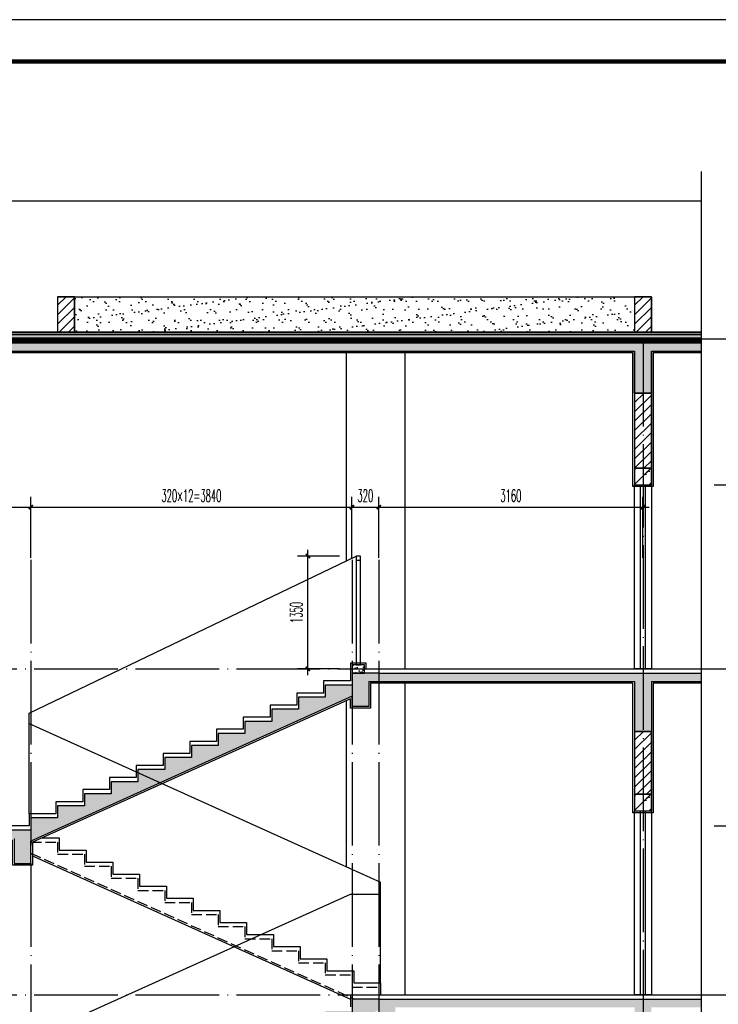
# Model space of a CAD drawing. Extents: x 1779708 to 7299578, y -1121471 to 88434.
# Tile 716 of 1056: x 6159178 to 6167532, y -955929 to -944150. Entities that reach past the tile are written whole.
import ezdxf

# ---------------------------------------------------------------- set-up
doc = ezdxf.new("R2010")
doc.units = 0
doc.header["$LTSCALE"] = 1000
doc.header["$MEASUREMENT"] = 0
doc.linetypes.add('DASH', pattern=[0.35, 0.25, -0.1])
doc.linetypes.add('DOTE', pattern=[2.42, 2, -0.2, 0.02, -0.2])
doc.layers.get('0').update_dxf_attribs({"linetype": 'CONTINUOUS'})
doc.layers.get('Defpoints').update_dxf_attribs({"linetype": 'CONTINUOUS'})
for name, color, linetype in [('DIM_SYMB', 3, 'CONTINUOUS'), ('DOTE', 1, 'DOTE'), ('PUB_DIM', 3, 'CONTINUOUS'), ('PUB_HATCH', 8, 'CONTINUOUS'), ('PUB_TITLE', 4, 'CONTINUOUS'), ('S_E_STAIR', 4, 'CONTINUOUS'), ('SURFACE', 6, 'CONTINUOUS'), ('WALL', 255, 'CONTINUOUS'), ('WINDOW', 2, 'CONTINUOUS'), ('可见线', 6, 'CONTINUOUS'), ('填充细线', 8, 'CONTINUOUS'), ('栏杆', 6, 'CONTINUOUS'), ('水专业', 6, 'CONTINUOUS'), ('立面细线', 114, 'CONTINUOUS'), ('粉刷线', 213, 'CONTINUOUS')]:
    doc.layers.add(name, color=color, linetype=linetype)
doc.styles.add('_TCH_DIM_T3', font='SIMPLEX.shx', dxfattribs={"width": 0.494118, "bigfont": 'GBCBIG.shx'})
doc.dimstyles.new('_TCH_ARCH&&50', dxfattribs={"dimtxt": 148.75, "dimasz": 50, "dimexe": 125, "dimexo": 150, "dimgap": 63.125, "dimtad": 1, "dimdec": 0, "dimzin": 0, "dimdsep": 46, "dimtxsty": '_TCH_DIM_T3', "dimblk": 'ARCHTICK', "dimcen": 0.09, "dimdle": 75, "dimclrt": 7, "dimazin": 2, "dimtfac": 1, "dimtdec": 0, "dimtix": 1, "dimtmove": 2, "dimatfit": 3, "dimfxl": 250, "dimtolj": 1, "dimtzin": 0, "dimarcsym": 0})
pattern_1 = [(45, (754033.014, 172694.524), (-56.1266008, 56.1266008), [])]
pattern_2 = [(45, (754033.01, 172694.52), (-88.3883476, 88.3883476), []), (50, (754033, 172694.52), (358.630091, -31.376067), [37.5, -412.5]), (355, (754033, 172694.52), (-69.375667, 376.096067), [30, -330]), (100.4514, (754062.9, 172691.9), (289.25469, 344.71977), [31.870095, -350.571056]), (46.1842, (754033, 172794.52), (533.620524, -82.759507), [56.25, -618.75]), (96.6356, (754077.5, 172787.63), (467.331353, 487.058935), [47.805144, -525.8565]), (351.1842, (754033, 172794.5), (467.33097, 487.0593), [45, -495]), (21, (754083, 172769.52), (298.453526, -201.309445), [37.5, -412.5]), (326, (754083, 172769.52), (121.657666, 362.575023), [30, -330]), (71.4514, (754107.9, 172752.75), (420.111314, 161.265248), [31.870095, -350.571056]), (37.5, (754033.01, 172694.52), (6.0799277, 166.446927), [0, -326, 0, -335, 0, -331.25]), (7.5, (754033.01, 172694.52), (131.534769, 197.205856), [0, -191, 0, -318.5, 0, -126.25]), (327.5, (753921.51, 172694.52), (266.911218, -11.277436), [0, -125, 0, -390, 0, -517.5]), (317.5, (753871.51, 172694.52), (291.593085, 50.052491), [0, -162.5, 0, -259, 0, -367.5])]
pattern_3 = [(50, (753713, 172694.52), (358.630091, -31.376067), [37.5, -412.5]), (355, (753713, 172694.52), (-69.375667, 376.096067), [30, -330]), (100.4514, (753742.9, 172691.9), (289.25469, 344.71977), [31.870095, -350.571056]), (46.1842, (753713, 172794.52), (533.620524, -82.759507), [56.25, -618.75]), (96.6356, (753757.5, 172787.63), (467.331353, 487.058935), [47.805144, -525.8565]), (351.1842, (753713, 172794.5), (467.33097, 487.0593), [45, -495]), (21, (753763, 172769.52), (298.453526, -201.309445), [37.5, -412.5]), (326, (753763, 172769.52), (121.657666, 362.575023), [30, -330]), (71.4514, (753787.9, 172752.75), (420.111314, 161.265248), [31.870095, -350.571056]), (37.5, (753713.01, 172694.52), (6.0799277, 166.446927), [0, -326, 0, -335, 0, -331.25]), (7.5, (753713.01, 172694.52), (131.534769, 197.205856), [0, -191, 0, -318.5, 0, -126.25]), (327.5, (753601.51, 172694.52), (266.911218, -11.277436), [0, -125, 0, -390, 0, -517.5]), (317.5, (753551.51, 172694.52), (291.593085, 50.052491), [0, -162.5, 0, -259, 0, -367.5])]
pattern_4 = [(45, (0, -29700), (-88.3883476, 88.3883476), []), (50, (0, -29700), (358.630091, -31.376067), [37.5, -412.5]), (355, (0, -29700), (-69.375667, 376.096067), [30, -330]), (100.4514, (29.9, -29702.6), (289.25469, 344.719771), [31.870095, -350.571056]), (46.1842, (0, -29600), (533.620524, -82.759507), [56.25, -618.75]), (96.6356, (44.47, -29606.9), (467.331353, 487.058935), [47.805144, -525.8565]), (351.1842, (0, -29600), (467.330973, 487.0593), [45, -495]), (21, (50, -29625), (298.453526, -201.309445), [37.5, -412.5]), (326, (50, -29625), (121.657666, 362.575023), [30, -330]), (71.4514, (74.87, -29641.78), (420.111314, 161.265248), [31.870095, -350.571056]), (37.5, (0, -29700), (6.0799277, 166.446927), [0, -326, 0, -335, 0, -331.25]), (7.5, (0, -29700), (131.5347687, 197.205856), [0, -191, 0, -318.5, 0, -126.25]), (327.5, (-111.5, -29700), (266.911218, -11.277436), [0, -125, 0, -390, 0, -517.5]), (317.5, (-161.5, -29700), (291.593085, 50.052491), [0, -162.5, 0, -259, 0, -367.5])]

# ---------------------------------------------------------------- blocks, each defined once
blk = doc.blocks.new('A$C3D8761CE')
at = {"layer": 'PUB_TITLE'}
blk.add_lwpolyline([(0, 0), (84100, 0), (84100, 59400), (0, 59400)], close=True, dxfattribs=at)
at = {"layer": 'PUB_TITLE', "const_width": 100}
blk.add_lwpolyline([(2500, 1000), (83100, 1000), (83100, 58400), (2500, 58400)], close=True, dxfattribs=at)
blk = doc.blocks.new('_ArchTick')
at = {"color": 0, "linetype": 'ByBlock', "const_width": 0.4}
blk.add_lwpolyline([(-0.5, -0.5), (0.5, 0.5)], dxfattribs=at)
blk = doc.blocks.new('*D2842')
at = {"layer": 'Defpoints', "color": 0, "transparency": 16777216}
for p in [(6167331, -947966), (6167931, -947966), (6167331, -949716)]:
    blk.add_point(p, dxfattribs=at)
at = {"layer": 'PUB_DIM', "color": 0, "lineweight": -2, "transparency": 16777216}
for p, q in [((6167931, -949791), (6167931, -947891)), ((6167481, -947966), (6168056, -947966)), ((6167481, -949716), (6168056, -949716))]:
    blk.add_line(p, q, dxfattribs=at)
at = {"layer": 'PUB_DIM', "color": 0, "lineweight": -2, "transparency": 16777216, "xscale": 50, "yscale": 50, "zscale": 50}
for p, rotation in [((6167931, -947966), 90), ((6167931, -949716), 270)]:
    blk.add_blockref('_ArchTick', p, dxfattribs=dict(at, rotation=rotation))
at = {"layer": 'PUB_DIM', "color": 7, "transparency": 16777216, "insert": (6167794, -948841), "char_height": 148.8, "attachment_point": 5, "rotation": 90, "style": '_TCH_DIM_T3'}
blk.add_mtext('\\A1;1750', dxfattribs=at)
blk = doc.blocks.new('*D2843')
at = {"layer": 'Defpoints', "color": 0, "transparency": 16777216}
for p in [(6167331, -949716), (6167931, -949716), (6167331, -951916)]:
    blk.add_point(p, dxfattribs=at)
at = {"layer": 'PUB_DIM', "color": 0, "lineweight": -2, "transparency": 16777216}
for p, q in [((6167931, -951991), (6167931, -949641)), ((6167481, -949716), (6168056, -949716)), ((6167481, -951916), (6168056, -951916))]:
    blk.add_line(p, q, dxfattribs=at)
at = {"layer": 'PUB_DIM', "color": 0, "lineweight": -2, "transparency": 16777216, "xscale": 50, "yscale": 50, "zscale": 50}
for p, rotation in [((6167931, -949716), 90), ((6167931, -951916), 270)]:
    blk.add_blockref('_ArchTick', p, dxfattribs=dict(at, rotation=rotation))
at = {"layer": 'PUB_DIM', "color": 7, "transparency": 16777216, "insert": (6167794, -950816), "char_height": 148.8, "attachment_point": 5, "rotation": 90, "style": '_TCH_DIM_T3'}
blk.add_mtext('\\A1;2200', dxfattribs=at)
blk = doc.blocks.new('*D2879')
at = {"layer": 'Defpoints', "color": 0, "transparency": 16777216}
for p in [(6159311, -949982), (6157131, -950737), (6159311, -950737)]:
    blk.add_point(p, dxfattribs=at)
at = {"layer": 'PUB_DIM', "color": 0, "lineweight": -2, "transparency": 16777216}
for p, q in [((6157131, -950587), (6157131, -949857)), ((6159311, -950587), (6159311, -949857)), ((6157056, -949982), (6159386, -949982))]:
    blk.add_line(p, q, dxfattribs=at)
at = {"layer": 'PUB_DIM', "color": 0, "lineweight": -2, "transparency": 16777216, "xscale": 50, "yscale": 50, "zscale": 50, "rotation": 180}
blk.add_blockref('_ArchTick', (6157131, -949982), dxfattribs=at)
at = {"layer": 'PUB_DIM', "color": 0, "lineweight": -2, "transparency": 16777216, "xscale": 50, "yscale": 50, "zscale": 50}
blk.add_blockref('_ArchTick', (6159311, -949982), dxfattribs=at)
at = {"layer": 'PUB_DIM', "color": 7, "transparency": 16777216, "insert": (6158221, -949844), "char_height": 148.8, "attachment_point": 5, "style": '_TCH_DIM_T3'}
blk.add_mtext('\\A1;2180', dxfattribs=at)
blk = doc.blocks.new('*D2880')
at = {"layer": 'Defpoints', "color": 0, "transparency": 16777216}
for p in [(6163151, -949982), (6159311, -950737), (6163151, -950737)]:
    blk.add_point(p, dxfattribs=at)
at = {"layer": 'PUB_DIM', "color": 0, "lineweight": -2, "transparency": 16777216}
for p, q in [((6159311, -950587), (6159311, -949857)), ((6163151, -950587), (6163151, -949857)), ((6159236, -949982), (6163226, -949982))]:
    blk.add_line(p, q, dxfattribs=at)
at = {"layer": 'PUB_DIM', "color": 0, "lineweight": -2, "transparency": 16777216, "xscale": 50, "yscale": 50, "zscale": 50, "rotation": 180}
blk.add_blockref('_ArchTick', (6159311, -949982), dxfattribs=at)
at = {"layer": 'PUB_DIM', "color": 0, "lineweight": -2, "transparency": 16777216, "xscale": 50, "yscale": 50, "zscale": 50}
blk.add_blockref('_ArchTick', (6163151, -949982), dxfattribs=at)
at = {"layer": 'PUB_DIM', "color": 7, "transparency": 16777216, "insert": (6161231, -949844), "char_height": 148.75, "attachment_point": 5, "style": '_TCH_DIM_T3'}
blk.add_mtext('\\A1;320×12=3840', dxfattribs=at)
blk = doc.blocks.new('*D2881')
at = {"layer": 'Defpoints', "color": 0, "transparency": 16777216}
for p in [(6163471, -949982), (6163151, -950737), (6163471, -950737)]:
    blk.add_point(p, dxfattribs=at)
at = {"layer": 'PUB_DIM', "color": 0, "lineweight": -2, "transparency": 16777216}
for p, q in [((6163151, -950587), (6163151, -949857)), ((6163471, -950587), (6163471, -949857)), ((6163076, -949982), (6163546, -949982))]:
    blk.add_line(p, q, dxfattribs=at)
at = {"layer": 'PUB_DIM', "color": 0, "lineweight": -2, "transparency": 16777216, "xscale": 50, "yscale": 50, "zscale": 50, "rotation": 180}
blk.add_blockref('_ArchTick', (6163151, -949982), dxfattribs=at)
at = {"layer": 'PUB_DIM', "color": 0, "lineweight": -2, "transparency": 16777216, "xscale": 50, "yscale": 50, "zscale": 50}
blk.add_blockref('_ArchTick', (6163471, -949982), dxfattribs=at)
at = {"layer": 'PUB_DIM', "color": 7, "transparency": 16777216, "insert": (6163311, -949844), "char_height": 148.8, "attachment_point": 5, "style": '_TCH_DIM_T3'}
blk.add_mtext('\\A1;320', dxfattribs=at)
blk = doc.blocks.new('*D2882')
at = {"layer": 'Defpoints', "color": 0, "transparency": 16777216}
for p in [(6166631, -949982), (6163471, -950737), (6166631, -950737)]:
    blk.add_point(p, dxfattribs=at)
at = {"layer": 'PUB_DIM', "color": 0, "lineweight": -2, "transparency": 16777216}
for p, q in [((6163471, -950587), (6163471, -949857)), ((6166631, -950587), (6166631, -949857)), ((6163396, -949982), (6166706, -949982))]:
    blk.add_line(p, q, dxfattribs=at)
at = {"layer": 'PUB_DIM', "color": 0, "lineweight": -2, "transparency": 16777216, "xscale": 50, "yscale": 50, "zscale": 50, "rotation": 180}
blk.add_blockref('_ArchTick', (6163471, -949982), dxfattribs=at)
at = {"layer": 'PUB_DIM', "color": 0, "lineweight": -2, "transparency": 16777216, "xscale": 50, "yscale": 50, "zscale": 50}
blk.add_blockref('_ArchTick', (6166631, -949982), dxfattribs=at)
at = {"layer": 'PUB_DIM', "color": 7, "transparency": 16777216, "insert": (6165051, -949844), "char_height": 148.8, "attachment_point": 5, "style": '_TCH_DIM_T3'}
blk.add_mtext('\\A1;3160', dxfattribs=at)
blk = doc.blocks.new('*D2917')
at = {"layer": 'Defpoints', "color": 0, "transparency": 16777216}
for p in [(6167331, -951916), (6167931, -951916), (6167331, -953794)]:
    blk.add_point(p, dxfattribs=at)
at = {"layer": 'PUB_DIM', "color": 0, "lineweight": -2, "transparency": 16777216}
for p, q in [((6167481, -951916), (6168056, -951916)), ((6167931, -953869), (6167931, -951841)), ((6167481, -953794), (6168056, -953794))]:
    blk.add_line(p, q, dxfattribs=at)
at = {"layer": 'PUB_DIM', "color": 0, "lineweight": -2, "transparency": 16777216, "xscale": 50, "yscale": 50, "zscale": 50}
for p, rotation in [((6167931, -951916), 90), ((6167931, -953794), 270)]:
    blk.add_blockref('_ArchTick', p, dxfattribs=dict(at, rotation=rotation))
at = {"layer": 'PUB_DIM', "color": 7, "transparency": 16777216, "insert": (6167794, -952855), "char_height": 148.75, "attachment_point": 5, "rotation": 90, "style": '_TCH_DIM_T3'}
blk.add_mtext('\\A1;144X13=1878', dxfattribs=at)
blk = doc.blocks.new('*D2918')
at = {"layer": 'Defpoints', "color": 0, "transparency": 16777216}
for p in [(6167331, -953794), (6167931, -953794), (6167331, -955816)]:
    blk.add_point(p, dxfattribs=at)
at = {"layer": 'PUB_DIM', "color": 0, "lineweight": -2, "transparency": 16777216}
for p, q in [((6167481, -953794), (6168056, -953794)), ((6167931, -955891), (6167931, -953719)), ((6167481, -955816), (6168056, -955816))]:
    blk.add_line(p, q, dxfattribs=at)
at = {"layer": 'PUB_DIM', "color": 0, "lineweight": -2, "transparency": 16777216, "xscale": 50, "yscale": 50, "zscale": 50}
for p, rotation in [((6167931, -953794), 90), ((6167931, -955816), 270)]:
    blk.add_blockref('_ArchTick', p, dxfattribs=dict(at, rotation=rotation))
at = {"layer": 'PUB_DIM', "color": 7, "transparency": 16777216, "insert": (6167794, -954805), "char_height": 148.75, "attachment_point": 5, "rotation": 90, "style": '_TCH_DIM_T3'}
blk.add_mtext('\\A1;144X14=2022', dxfattribs=at)
blk = doc.blocks.new('*D2919')
at = {"layer": 'Defpoints', "color": 0, "transparency": 16777216}
for p in [(6167331, -955816), (6167931, -955816), (6167331, -957694)]:
    blk.add_point(p, dxfattribs=at)
at = {"layer": 'PUB_DIM', "color": 0, "lineweight": -2, "transparency": 16777216}
for p, q in [((6167481, -955816), (6168056, -955816)), ((6167931, -957769), (6167931, -955741)), ((6167481, -957694), (6168056, -957694))]:
    blk.add_line(p, q, dxfattribs=at)
at = {"layer": 'PUB_DIM', "color": 0, "lineweight": -2, "transparency": 16777216, "xscale": 50, "yscale": 50, "zscale": 50}
for p, rotation in [((6167931, -955816), 90), ((6167931, -957694), 270)]:
    blk.add_blockref('_ArchTick', p, dxfattribs=dict(at, rotation=rotation))
at = {"layer": 'PUB_DIM', "color": 7, "transparency": 16777216, "insert": (6167794, -956755), "char_height": 148.75, "attachment_point": 5, "rotation": 90, "style": '_TCH_DIM_T3'}
blk.add_mtext('\\A1;144X13=1878', dxfattribs=at)
blk = doc.blocks.new('*D2926')
at = {"layer": 'Defpoints', "color": 0, "transparency": 16777216}
for p in [(6162624, -950566), (6163151, -950566), (6163151, -951916)]:
    blk.add_point(p, dxfattribs=at)
at = {"layer": 'PUB_DIM', "color": 0, "lineweight": -2, "transparency": 16777216}
for p, q in [((6162624, -951991), (6162624, -950491)), ((6163001, -950566), (6162499, -950566)), ((6163001, -951916), (6162499, -951916))]:
    blk.add_line(p, q, dxfattribs=at)
at = {"layer": 'PUB_DIM', "color": 0, "lineweight": -2, "transparency": 16777216, "xscale": 50, "yscale": 50, "zscale": 50}
for p, rotation in [((6162624, -950566), 90), ((6162624, -951916), 270)]:
    blk.add_blockref('_ArchTick', p, dxfattribs=dict(at, rotation=rotation))
at = {"layer": 'PUB_DIM', "color": 7, "transparency": 16777216, "insert": (6162486, -951241), "char_height": 148.8, "attachment_point": 5, "rotation": 90, "style": '_TCH_DIM_T3'}
blk.add_mtext('\\A1;1350', dxfattribs=at)

msp = doc.modelspace()

# ---------------------------------------------------------------- hatches: boundary and pattern name
at = {"layer": 'PUB_HATCH', "ltscale": 0.5}
h = msp.add_hatch(dxfattribs=at)
h.set_pattern_fill('AR-SAND', color=256, scale=5)
h.set_pattern_definition([(37.5, (5423116.033, -894070.991), (-0.40000782, 12.23533093), [0, -9.652, 0, -10.795, 0, -10.31875]), (7.5, (5423116.033, -894070.99), (11.23808208, 17.9206275), [0, -5.207, 0, -8.6995, 0, -3.33375]), (327.5, (5423108.222, -894070.991), (19.77480926, 0.03592962), [0, -3.175, 0, -11.43, 0, -14.9225]), (317.5, (5423108.222, -894070.99), (19.0889113, 5.5732331), [0, -1.5875, 0, -7.493, 0, -8.5725])])
edge = h.paths.add_edge_path()
edge.add_line((6167331.5, -947896.3), (6167331.5, -947921.3))
edge.add_line((6167331.5, -947921.3), (6157506.5, -947921.3))
edge.add_arc((6157506.5, -947941.3), 20, 90, 180)
edge.add_line((6157486.5, -947941.3), (6157486.5, -947961.3))
edge.add_line((6157486.5, -947961.3), (6157199.5, -947961.3))
edge.add_line((6157199.5, -947961.3), (6157199.5, -947993.6))
edge.add_arc((6157204, -947943.8), 50, 180, 264.83639, ccw=False)
edge.add_line((6157154, -947943.8), (6157154, -947725.1))
edge.add_line((6157154, -947725.1), (6157152.7, -947696.3))
edge.add_line((6157152.7, -947696.3), (6157166.5, -947696.3))
edge.add_line((6157166.5, -947696.3), (6157166.5, -947921.3))
edge.add_arc((6157186.5, -947921.3), 20, 180, 270)
edge.add_line((6157186.5, -947941.3), (6157446.5, -947941.3))
edge.add_arc((6157446.5, -947921.3), 20, 270, 360)
edge.add_line((6157466.5, -947921.3), (6157466.5, -947896.3))
edge.add_line((6157466.5, -947896.3), (6167331.5, -947896.3))
at = {"layer": 'PUB_HATCH'}
h = msp.add_hatch(dxfattribs=at)
h.set_pattern_fill('ANSI31', color=256, scale=10, angle=45, style=0)
h.set_pattern_definition([(90, (5425160.839, -889220.99), (-15.875, -7e-12), [])])
h.paths.add_polyline_path([(6167331.5, -947886.3), (6167331.5, -947896.3), (6157466.5, -947896.3), (6157466.5, -947886.3)])
h = msp.add_hatch(dxfattribs=at)
h.set_pattern_fill('混凝土', color=256, scale=10, style=0)
h.set_pattern_definition([(50, (5423116.03, -894070.99), (71.7260183, -6.2752135), [7.5, -82.5]), (355, (5423116.03, -894070.99), (-13.875133, 75.2192134), [6, -66]), (100.4514, (5423122.01, -894071.514), (57.850938, 68.943954), [6.374019, -70.114211]), (46.1842, (5423116.03, -894050.99), (106.724105, -16.551901), [11.25, -123.75]), (96.6356, (5423124.93, -894052.37), (93.46627, 97.411787), [9.561029, -105.1713]), (351.1842, (5423116.03, -894050.99), (93.466195, 97.41186), [9, -99]), (21, (5423126.03, -894055.99), (59.690705, -40.261889), [7.5, -82.5]), (326, (5423126.03, -894055.99), (24.331533, 72.5150045), [6, -66]), (71.4514, (5423131.01, -894059.346), (84.022263, 32.2530497), [6.374019, -70.114211]), (37.5, (5423116.033, -894070.99), (1.2159855, 33.2893854), [0, -65.2, 0, -67, 0, -66.25]), (7.5, (5423116.033, -894070.99), (26.3069537, 39.4411712), [0, -38.2, 0, -63.7, 0, -25.25]), (327.5, (5423093.733, -894070.99), (53.3822436, -2.2554872), [0, -25, 0, -78, 0, -103.5]), (317.5, (5423083.733, -894070.99), (58.318617, 10.0104982), [0, -32.5, 0, -51.8, 0, -73.5])])
edge = h.paths.add_edge_path()
edge.add_line((6167331.5, -947921.3), (6167331.5, -947961.3))
edge.add_line((6167331.5, -947961.3), (6157486.5, -947961.3))
edge.add_line((6157486.5, -947961.3), (6157486.5, -947941.3))
edge.add_arc((6157506.5, -947941.3), 20, 90, 180, ccw=False)
edge.add_line((6157506.5, -947921.3), (6167331.5, -947921.3))
h = msp.add_hatch(dxfattribs=at)
h.set_pattern_fill('ANSI37', color=256, scale=10, style=0)
h.set_pattern_definition([(45, (5424866.033, -889220.99), (-11.22532015, 11.22532015), []), (135, (5424866.033, -889220.99), (-11.22532015, -11.22532015), [])])
h.paths.add_polyline_path([(6167331.5, -947961.3), (6167331.5, -947986.3), (6157199.5, -947986.3), (6157199.5, -947961.3)])
at = {"layer": '填充细线'}
h = msp.add_hatch(dxfattribs=at)
h.set_pattern_fill('钢筋混凝土', color=256, scale=50, style=0)
h.set_pattern_definition(pattern_2)
h.paths.add_polyline_path([(6157131.5, -948116.3), (6166531.5, -948116.3), (6166531.5, -948616.3), (6166731.5, -948616.3), (6166731.5, -948116.3), (6167331.5, -948116.3), (6167331.5, -948016.3), (6157131.5, -948016.3), (6157131.5, -946866.3), (6155831.5, -946866.3), (6155831.5, -946966.3), (6156931.5, -946966.3), (6156931.5, -948666.3), (6155931.5, -948666.3), (6155931.5, -948766.3), (6156631.5, -948766.3), (6156631.5, -948866.3), (6157131.5, -948866.3)])
h = msp.add_hatch(dxfattribs=at)
h.set_pattern_fill('ANSI31', color=256, scale=50, style=0)
h.set_pattern_definition([(45, (876234.71, 172744.524), (-56.1266008, 56.1266008), [])])
h.paths.add_polyline_path([(6159831.5, -947466.3), (6159631.5, -947466.3), (6159631.5, -947886.3), (6159831.5, -947886.3)])
h = msp.add_hatch(dxfattribs=at)
h.set_pattern_fill('ANSI31', color=256, scale=50, style=0)
h.set_pattern_definition([(45, (883134.71, 172744.524), (-56.1266008, 56.1266008), [])])
h.paths.add_polyline_path([(6166731.5, -947466.3), (6166531.5, -947466.3), (6166531.5, -947886.3), (6166731.5, -947886.3)])
h = msp.add_hatch(dxfattribs=at)
h.set_pattern_fill('ANSI31', color=256, scale=50, style=0)
h.set_pattern_definition(pattern_1)
h.paths.add_polyline_path([(6166731.5, -948616.3), (6166531.5, -948616.3), (6166531.5, -949516.3), (6166731.5, -949516.3)])
h = msp.add_hatch(dxfattribs=at)
h.set_pattern_fill('钢筋混凝土', color=256, scale=50, style=0)
h.set_pattern_definition(pattern_2)
h.paths.add_polyline_path([(6166731.5, -949516.3), (6166531.5, -949516.3), (6166531.5, -949716.3), (6166731.5, -949716.3)])
h = msp.add_hatch(dxfattribs=at)
h.set_pattern_fill('混凝土', color=256, scale=50, style=0)
h.set_pattern_definition(pattern_3)
h.paths.add_polyline_path([(6163301.5, -951866.3), (6163151.5, -951866.3), (6163151.5, -951966.3), (6163301.5, -951966.3)])
h = msp.add_hatch(dxfattribs=at)
h.set_pattern_fill('混凝土', color=256, scale=50, style=0)
h.set_pattern_definition(pattern_3)
h.paths.add_polyline_path([(6163301.5, -951866.3), (6163151.5, -951866.3), (6163151.5, -951966.3), (6163301.5, -951966.3)])
h = msp.add_hatch(dxfattribs=at)
h.set_pattern_fill('混凝土', color=256, scale=20, style=0)
h.set_pattern_definition([(50, (753713.01, 172694.52), (143.4520365, -12.550427), [15, -165]), (355, (753713.01, 172694.52), (-27.7502667, 150.4384267), [12, -132]), (100.4514, (753724.97, 172693.48), (115.7018763, 137.8879084), [12.748038, -140.2284224]), (46.1842, (753713.01, 172734.52), (213.44821, -33.103803), [22.5, -247.5]), (96.6356, (753730.8, 172731.77), (186.932541, 194.823574), [19.122058, -210.3426]), (351.1842, (753713.01, 172734.52), (186.932389, 194.82372), [18, -198]), (21, (753733.01, 172724.52), (119.3814104, -80.5237781), [15, -165]), (326, (753733.01, 172724.52), (48.6630664, 145.030009), [12, -132]), (71.4514, (753742.96, 172717.81), (168.0445257, 64.5060993), [12.748038, -140.2284224]), (37.5, (753713.014, 172694.524), (2.43197106, 66.57877077), [0, -130.4, 0, -134, 0, -132.5]), (7.5, (753713.014, 172694.524), (52.6139075, 78.8823424), [0, -76.4, 0, -127.4, 0, -50.5]), (327.5, (753668.414, 172694.524), (106.76448723, -4.51097435), [0, -50, 0, -156, 0, -207]), (317.5, (753648.41, 172694.52), (116.6372339, 20.0209965), [0, -65, 0, -103.6, 0, -147])])
h.paths.add_polyline_path([(6163301.5, -951866.3), (6163151.5, -951866.3), (6163151.5, -951966.3), (6163301.5, -951966.3)])
h = msp.add_hatch(dxfattribs=at)
h.set_pattern_fill('钢筋混凝土', color=256, scale=50, style=0)
h.set_pattern_definition(pattern_4)
h.paths.add_polyline_path([(6163151.5, -952242.4), (6163151.5, -952366.3), (6163351.5, -952366.3), (6163351.5, -952066.3), (6166531.5, -952066.3), (6166531.5, -952666.3), (6166731.5, -952666.3), (6166731.5, -952066.3), (6167331.5, -952066.3), (6167331.5, -951966.3), (6163471.5, -951966.3), (6163151.5, -951966.3), (6163151.5, -952110.7), (6162831.5, -952110.7), (6162831.5, -952255.2), (6162511.5, -952255.2), (6162511.5, -952399.6), (6162191.5, -952399.6), (6162191.5, -952544.1), (6161871.5, -952544.1), (6161871.5, -952688.5), (6161551.5, -952688.5), (6161551.5, -952833), (6161231.5, -952833), (6161231.5, -952977.4), (6160911.5, -952977.4), (6160911.5, -953121.8), (6160591.5, -953121.8), (6160591.5, -953266.3), (6160271.5, -953266.3), (6160271.5, -953410.7), (6159951.5, -953410.7), (6159951.5, -953555.2), (6159631.5, -953555.2), (6159631.5, -953699.6), (6159311.5, -953699.6), (6159311.5, -953844.1), (6157131.5, -953844.1), (6157131.5, -954244.1), (6157331.5, -954244.1), (6157331.5, -953944.1), (6159111.5, -953944.1), (6159111.5, -954244.1), (6159311.5, -954244.1), (6159311.5, -953975.7)])
h = msp.add_hatch(dxfattribs=at)
h.set_pattern_fill('ANSI31', color=256, scale=50, style=0)
h.set_pattern_definition(pattern_1)
h.paths.add_polyline_path([(6166731.5, -952666.3), (6166531.5, -952666.3), (6166531.5, -953416.3), (6166731.5, -953416.3)])
h = msp.add_hatch(dxfattribs=at)
h.set_pattern_fill('钢筋混凝土', color=256, scale=50, style=0)
h.set_pattern_definition([(45, (754033.01, 168794.52), (-88.3883476, 88.3883476), []), (50, (754033, 168794.52), (358.630091, -31.376067), [37.5, -412.5]), (355, (754033, 168794.52), (-69.375667, 376.096067), [30, -330]), (100.4514, (754062.9, 168791.9), (289.25469, 344.71977), [31.870095, -350.571056]), (46.1842, (754033, 168894.52), (533.620524, -82.759507), [56.25, -618.75]), (96.6356, (754077.5, 168887.63), (467.331353, 487.058935), [47.805144, -525.8565]), (351.1842, (754033, 168894.5), (467.33097, 487.0593), [45, -495]), (21, (754083, 168869.52), (298.453526, -201.309445), [37.5, -412.5]), (326, (754083, 168869.52), (121.657666, 362.575023), [30, -330]), (71.4514, (754107.9, 168852.75), (420.111314, 161.265248), [31.870095, -350.571056]), (37.5, (754033.01, 168794.52), (6.0799277, 166.446927), [0, -326, 0, -335, 0, -331.25]), (7.5, (754033.01, 168794.52), (131.534769, 197.205856), [0, -191, 0, -318.5, 0, -126.25]), (327.5, (753921.51, 168794.52), (266.911218, -11.277436), [0, -125, 0, -390, 0, -517.5]), (317.5, (753871.51, 168794.52), (291.593085, 50.052491), [0, -162.5, 0, -259, 0, -367.5])])
h.paths.add_polyline_path([(6166731.5, -953416.3), (6166531.5, -953416.3), (6166531.5, -953616.3), (6166731.5, -953616.3)])
h = msp.add_hatch(dxfattribs=at)
h.set_pattern_fill('钢筋混凝土', color=256, scale=50, style=0)
h.set_pattern_definition(pattern_4)
h.paths.add_polyline_path([(6161551.5, -956588.5), (6161551.5, -956733), (6161231.5, -956733), (6161231.5, -956877.4), (6160911.5, -956877.4), (6160911.5, -957021.8), (6160591.5, -957021.8), (6160591.5, -957166.3), (6160271.5, -957166.3), (6160271.5, -957310.7), (6159951.5, -957310.7), (6159951.5, -957455.2), (6159631.5, -957455.2), (6159631.5, -957599.6), (6159311.5, -957599.6), (6159311.5, -957744.1), (6157131.5, -957744.1), (6157131.5, -958144.1), (6157331.5, -958144.1), (6157331.5, -957844.1), (6159111.5, -957844.1), (6159111.5, -958144.1), (6159311.5, -958144.1), (6159311.5, -957875.7), (6163471.5, -955997.9), (6163471.5, -956266.3), (6163671.5, -956266.3), (6163671.5, -955966.3), (6166531.5, -955966.3), (6166531.5, -956566.3), (6166731.5, -956566.3), (6166731.5, -955966.3), (6167331.5, -955966.3), (6167331.5, -955866.3), (6163471.5, -955866.3), (6163151.5, -955866.3), (6163151.5, -956010.7), (6162831.5, -956010.7), (6162831.5, -956155.2), (6162511.5, -956155.2), (6162511.5, -956299.6), (6162191.5, -956299.6), (6162191.5, -956444.1), (6161871.5, -956444.1), (6161871.5, -956588.5)])
at = {"layer": '立面细线'}
h = msp.add_hatch(dxfattribs=at)
h.set_pattern_fill('砂灰土', color=256, scale=50, style=0)
h.set_pattern_definition([(37.5, (306064.49, 30563.44), (-6.299336, 192.682377), [0, -152, 0, -170, 0, -162.5]), (7.5, (306064.5, 30563.44), (176.97767, 282.214607), [0, -82, 0, -137, 0, -52.5]), (327.5, (305941.49, 30563.44), (311.414186, 0.5659054), [0, -50, 0, -180, 0, -235]), (317.5, (305941.5, 30563.44), (300.61266, 87.767556), [0, -25, 0, -118, 0, -135])])
h.paths.add_polyline_path([(6159831.5, -947886.3), (6166531.5, -947886.3), (6166531.5, -947466.3), (6159831.5, -947466.3)])

# ---------------------------------------------------------------- linework, layer by layer
at = {"layer": 'DIM_SYMB'}
msp.add_lwpolyline([(6167331.5, -968166.3), (6167331.5, -957122.5), (6167226.5, -957084.3), (6167436.5, -957047.3), (6167331.5, -957010), (6167331.5, -945966.3)], dxfattribs=at)
at = {"layer": 'DOTE', "ltscale": 0.5}
for p, q in [((6166631.5, -948016.3), (6166631.5, -968666.3)), ((6166631.5, -948016.3), (6166631.5, -968960.9)), ((6159311.5, -950610.8), (6159311.5, -968928.5)), ((6163151.5, -950610.8), (6163151.5, -963616.3)), ((6163471.5, -950610.8), (6163471.5, -963616.3))]:
    msp.add_line(p, q, dxfattribs=at)
for points in [[(6156931.5, -947966.3), (6168131.5, -947966.3)], [(6156931.5, -951916.3), (6168131.5, -951916.3)], [(6156931.5, -955816.3), (6168131.5, -955816.3)]]:
    msp.add_lwpolyline(points, dxfattribs=at)
at = {"layer": 'S_E_STAIR', "linetype": 'DASH', "ltscale": 0.5}
msp.add_line((6159311.5, -954120.2), (6163179.8, -955866.3), dxfattribs=at)
msp.add_lwpolyline([(6159311.5, -953844.1), (6159311.5, -953988.5), (6159631.5, -953988.5), (6159631.5, -954133), (6159951.5, -954133), (6159951.5, -954277.4), (6160271.5, -954277.4), (6160271.5, -954421.8), (6160591.5, -954421.8), (6160591.5, -954566.3), (6160911.5, -954566.3), (6160911.5, -954710.7), (6161231.5, -954710.7), (6161231.5, -954855.2), (6161551.5, -954855.2), (6161551.5, -954999.6), (6161871.5, -954999.6), (6161871.5, -955144.1), (6162191.5, -955144.1), (6162191.5, -955288.5), (6162511.5, -955288.5), (6162511.5, -955433), (6162831.5, -955433), (6162831.5, -955577.4), (6163151.5, -955577.4), (6163151.5, -955721.8), (6163471.5, -955721.8), (6163471.5, -955866.3)], dxfattribs=at)
at = {"layer": 'S_E_STAIR', "ltscale": 0.5}
for points in [[(6159442.5, -953938.5), (6159651.5, -953938.5), (6159651.5, -954083), (6159971.5, -954083), (6159971.5, -954227.4), (6160291.5, -954227.4), (6160291.5, -954371.8), (6160611.5, -954371.8), (6160611.5, -954516.3), (6160931.5, -954516.3), (6160931.5, -954660.7), (6161251.5, -954660.7), (6161251.5, -954805.2), (6161571.5, -954805.2), (6161571.5, -954949.6), (6161891.5, -954949.6), (6161891.5, -955094.1), (6162211.5, -955094.1), (6162211.5, -955238.5), (6162531.5, -955238.5), (6162531.5, -955383), (6162851.5, -955383), (6162851.5, -955527.4), (6163171.5, -955527.4), (6163171.5, -955671.8), (6163491.5, -955671.8), (6163491.5, -955816.3)], [(6159331.5, -954151.1), (6163131.5, -955867)]]:
    msp.add_lwpolyline(points, dxfattribs=at)
at = {"layer": 'SURFACE'}
for p, q in [((6167331.5, -947886.3), (6157466.5, -947886.3)), ((6167331.5, -947896.3), (6157466.5, -947896.3)), ((6167331.5, -947921.3), (6157506.5, -947921.3)), ((6167331.5, -947961.3), (6157199.5, -947961.3)), ((6167331.5, -947986.3), (6157199.5, -947986.3))]:
    msp.add_line(p, q, dxfattribs=at)
at = {"layer": 'WALL'}
for p, q in [((6159631.5, -947466.3), (6159631.5, -947886.3)), ((6159631.5, -947466.3), (6159831.5, -947466.3)), ((6159831.5, -947466.3), (6159831.5, -947886.3)), ((6166531.5, -947466.3), (6166531.5, -947886.3)), ((6166531.5, -947466.3), (6166731.5, -947466.3)), ((6166731.5, -947466.3), (6166731.5, -947886.3)), ((6166531.5, -948616.3), (6166531.5, -949716.3)), ((6166731.5, -948616.3), (6166731.5, -949716.3)), ((6166531.5, -952066.3), (6166531.5, -953616.3)), ((6166731.5, -952066.3), (6166731.5, -953616.3)), ((6163151.5, -952242.4), (6159311.5, -953975.7))]:
    msp.add_line(p, q, dxfattribs=at)
for points in [[(6157131.5, -948016.3), (6167331.5, -948016.3)], [(6157131.5, -948116.3), (6166531.5, -948116.3)], [(6166731.5, -948116.3), (6166731.5, -948616.3), (6166531.5, -948616.3), (6166531.5, -948116.3)], [(6166731.5, -948116.3), (6167331.5, -948116.3)], [(6166531.5, -949516.3), (6166731.5, -949516.3)], [(6166531.5, -949716.3), (6166731.5, -949716.3)], [(6163471.5, -951966.3), (6163151.5, -951966.3), (6163151.5, -952110.7), (6162831.5, -952110.7), (6162831.5, -952255.2), (6162511.5, -952255.2), (6162511.5, -952399.6), (6162191.5, -952399.6), (6162191.5, -952544.1), (6161871.5, -952544.1), (6161871.5, -952688.5), (6161551.5, -952688.5), (6161551.5, -952833), (6161231.5, -952833), (6161231.5, -952977.4), (6160911.5, -952977.4), (6160911.5, -953121.8), (6160591.5, -953121.8), (6160591.5, -953266.3), (6160271.5, -953266.3), (6160271.5, -953410.7), (6159951.5, -953410.7), (6159951.5, -953555.2), (6159631.5, -953555.2), (6159631.5, -953699.6), (6159311.5, -953699.6), (6159311.5, -953844.1)], [(6163471.5, -951966.3), (6167331.5, -951966.3)], [(6163351.5, -952066.3), (6163351.5, -952366.3), (6163151.5, -952366.3), (6163151.5, -952242.4)], [(6163351.5, -952066.3), (6166531.5, -952066.3)], [(6166731.5, -952066.3), (6167331.5, -952066.3)], [(6166531.5, -952666.3), (6166731.5, -952666.3)], [(6166531.5, -953416.3), (6166731.5, -953416.3)], [(6166531.5, -953616.3), (6166731.5, -953616.3)], [(6159311.5, -953844.1), (6157131.5, -953844.1)], [(6159111.5, -953944.1), (6159111.5, -954244.1), (6159311.5, -954244.1), (6159311.5, -953976.6)], [(6163471.5, -955866.3), (6163151.5, -955866.3), (6163151.5, -956010.7)], [(6163471.5, -955866.3), (6167331.5, -955866.3)]]:
    msp.add_lwpolyline(points, dxfattribs=at)
msp.add_lwpolyline([(6163301.5, -951866.3), (6163151.5, -951866.3), (6163151.5, -951966.3), (6163301.5, -951966.3)], close=True, dxfattribs=at)
at = {"layer": 'WINDOW'}
for p, q in [((6166601.5, -951916.3), (6166601.5, -949716.3)), ((6166661.5, -951916.3), (6166661.5, -949716.3)), ((6166601.5, -955816.3), (6166601.5, -953616.3)), ((6166661.5, -955816.3), (6166661.5, -953616.3))]:
    msp.add_line(p, q, dxfattribs=at)
for points in [[(6166531.5, -949716.3), (6166731.5, -949716.3), (6166731.5, -951916.3), (6166531.5, -951916.3)], [(6166531.5, -953616.3), (6166731.5, -953616.3), (6166731.5, -955816.3), (6166531.5, -955816.3)]]:
    msp.add_lwpolyline(points, close=True, dxfattribs=at)
at = {"layer": '可见线'}
for p, q in [((6157131.5, -946316.3), (6167331.5, -946316.3)), ((6163081.5, -948116.3), (6163081.5, -950631.8)), ((6163781.5, -948116.3), (6163781.5, -951916.3)), ((6163781.5, -952086.5), (6163781.5, -955816.3)), ((6163081.5, -952295.9), (6163081.5, -954281.2))]:
    msp.add_line(p, q, dxfattribs=at)
at = {"layer": '填充细线'}
for points in [[(6157131.5, -948116.3), (6166531.5, -948116.3), (6166531.5, -948616.3), (6166731.5, -948616.3), (6166731.5, -948116.3), (6167331.5, -948116.3), (6167331.5, -948016.3), (6157131.5, -948016.3), (6157131.5, -946866.3), (6155831.5, -946866.3), (6155831.5, -946966.3), (6156931.5, -946966.3), (6156931.5, -948666.3), (6155931.5, -948666.3), (6155931.5, -948766.3), (6156631.5, -948766.3), (6156631.5, -948866.3), (6157131.5, -948866.3)], [(6159831.5, -947466.3), (6159631.5, -947466.3), (6159631.5, -947886.3), (6159831.5, -947886.3)], [(6166731.5, -947466.3), (6166531.5, -947466.3), (6166531.5, -947886.3), (6166731.5, -947886.3)], [(6166731.5, -948616.3), (6166531.5, -948616.3), (6166531.5, -949516.3), (6166731.5, -949516.3)], [(6166731.5, -949516.3), (6166531.5, -949516.3), (6166531.5, -949716.3), (6166731.5, -949716.3)], [(6163301.5, -951866.3), (6163151.5, -951866.3), (6163151.5, -951966.3), (6163301.5, -951966.3)], [(6166731.5, -952666.3), (6166531.5, -952666.3), (6166531.5, -953416.3), (6166731.5, -953416.3)], [(6166731.5, -953416.3), (6166531.5, -953416.3), (6166531.5, -953616.3), (6166731.5, -953616.3)]]:
    msp.add_lwpolyline(points, close=True, dxfattribs=at)
at = {"layer": '栏杆'}
for p, q in [((6159291.5, -952444.1), (6163201.5, -950566.3)), ((6159291.5, -953649.6), (6159291.5, -952444.1)), ((6159291.5, -952570.5), (6163491.5, -954466.3)), ((6163491.5, -955671.8), (6163491.5, -954466.3)), ((6159291.5, -956344.1), (6163131.5, -954610.7)), ((6163131.5, -954610.7), (6163491.5, -954610.7))]:
    msp.add_line(p, q, dxfattribs=at)
for points in [[(6163251.5, -950566.3), (6163201.5, -950566.3), (6163201.5, -951866.3), (6163251.5, -951866.3)], [(6163251.5, -950566.3), (6163201.5, -950566.3), (6163201.5, -950616.3), (6163251.5, -950616.3)]]:
    msp.add_lwpolyline(points, close=True, dxfattribs=at)
at = {"layer": '水专业', "linetype": 'DASH', "ltscale": 0.2}
for points, const_width in [([(6167331.5, -948012.3), (6157204, -948012.3, -0.4142136), (6157135.5, -947943.8), (6157135.5, -947725.2)], 2), ([(6167331.5, -948005.3), (6157204, -948005.3, -0.4142136), (6157142.5, -947943.8), (6157142.5, -947725.2)], 5), ([(6167331.5, -947996.3), (6157204, -947996.3, -0.4142136), (6157151.5, -947943.8), (6157151.5, -947725.2)], 5)]:
    msp.add_lwpolyline(points, format="xyb", dxfattribs=dict(at, const_width=const_width))
at = {"layer": '水专业'}
for points in [[(6167331.5, -947998.8), (6157204, -947998.8, -0.4142136), (6157149, -947943.8), (6157149, -947725.2)], [(6167331.5, -947993.8), (6157204, -947993.8, -0.4142136), (6157154, -947943.8), (6157154, -947725.2)]]:
    msp.add_lwpolyline(points, format="xyb", dxfattribs=at)
at = {"layer": '立面细线'}
msp.add_line((6159831.5, -947466.3), (6166531.5, -947466.3), dxfattribs=at)
at = {"layer": '粉刷线'}
msp.add_line((6163131.5, -952273.4), (6159331.5, -953988.6), dxfattribs=at)
for points in [[(6167331.5, -948136.3), (6166751.5, -948136.3), (6166751.5, -949736.3), (6166511.5, -949736.3), (6166511.5, -948136.3), (6157151.5, -948136.3), (6157151.5, -948886.3), (6157061.5, -948886.3)], [(6163321.5, -951916.3), (6163321.5, -951846.3), (6163131.5, -951846.3), (6163131.5, -951986.3)], [(6163321.5, -951916.3), (6167331.5, -951916.3)], [(6163131.5, -951967), (6163131.5, -952060.7), (6162811.5, -952060.7), (6162811.5, -952205.2), (6162491.5, -952205.2), (6162491.5, -952349.6), (6162171.5, -952349.6), (6162171.5, -952494.1), (6161851.5, -952494.1), (6161851.5, -952638.5), (6161531.5, -952638.5), (6161531.5, -952783), (6161211.5, -952783), (6161211.5, -952927.4), (6160891.5, -952927.4), (6160891.5, -953071.8), (6160571.5, -953071.8), (6160571.5, -953216.3), (6160251.5, -953216.3), (6160251.5, -953360.7), (6159931.5, -953360.7), (6159931.5, -953505.2), (6159611.5, -953505.2), (6159611.5, -953649.6), (6159291.5, -953649.6), (6159291.5, -953794.1)], [(6167331.5, -952086.5), (6166751.5, -952086.5), (6166751.5, -953636.5), (6166511.5, -953636.5), (6166511.5, -952086.5), (6163371.5, -952086.5), (6163371.5, -952386.3), (6163131.5, -952386.3), (6163131.5, -952273.4)], [(6159291.5, -953794.1), (6157351.5, -953794.1)], [(6159331.5, -953988.6), (6159331.5, -954264.1), (6159091.5, -954264.1), (6159091.5, -953964.1), (6157351.5, -953964.1), (6157351.5, -954264.1), (6157131.5, -954264.1)], [(6163131.5, -955816.3), (6167331.5, -955816.3)], [(6163131.5, -955816.3), (6163131.5, -955960.7)]]:
    msp.add_lwpolyline(points, dxfattribs=at)

# ---------------------------------------------------------------- block references
at = {"layer": '可见线', "xscale": 0.5, "yscale": 0.5, "zscale": 0.5}
msp.add_blockref('A$C3D8761CE', (6132244.5, -973850.2), dxfattribs=at)

# ---------------------------------------------------------------- dimensions: what is measured, and where the dimension line sits
at = {"layer": 'PUB_DIM'}
for p1, p2, distance, picture, middle in [((6167331.5, -949716.3), (6167331.5, -947966.3), -600, '*D2842', (6167794, -948841.3)), ((6167331.5, -951916.3), (6167331.5, -949716.3), -600, '*D2843', (6167794, -950816.3)), ((6157131.5, -950736.9), (6159311.5, -950736.9), 755.4, '*D2879', (6158221.5, -949844)), ((6163151.5, -950736.9), (6163471.5, -950736.9), 755.4, '*D2881', (6163311.5, -949844)), ((6163471.5, -950736.9), (6166631.5, -950736.9), 755.4, '*D2882', (6165051.5, -949844)), ((6163151.5, -951916.3), (6163151.5, -950566.3), 527.8, '*D2926', (6162486.2, -951241.3))]:
    dim = msp.add_aligned_dim(p1=p1, p2=p2, distance=distance, dimstyle='_TCH_ARCH&&50', dxfattribs=at)
    dim.commit()
    dim.dimension.update_dxf_attribs({"geometry": picture, "text_midpoint": middle})
for p1, p2, distance, text, picture, middle in [((6159311.5, -950736.9), (6163151.5, -950736.9), 755.4, '320×12=3840', '*D2880', (6161231.5, -949844)), ((6167331.5, -953794.1), (6167331.5, -951916.3), -600, '144X13=1878', '*D2917', (6167794, -952855.2)), ((6167331.5, -955816.3), (6167331.5, -953794.1), -600, '144X14=2022', '*D2918', (6167794, -954805.2)), ((6167331.5, -957694.1), (6167331.5, -955816.3), -600, '144X13=1878', '*D2919', (6167794, -956755.2))]:
    dim = msp.add_aligned_dim(p1=p1, p2=p2, distance=distance, text=text, dimstyle='_TCH_ARCH&&50', dxfattribs=at)
    dim.commit()
    dim.dimension.update_dxf_attribs({"geometry": picture, "text_midpoint": middle})

doc.saveas('drawing.dxf')
